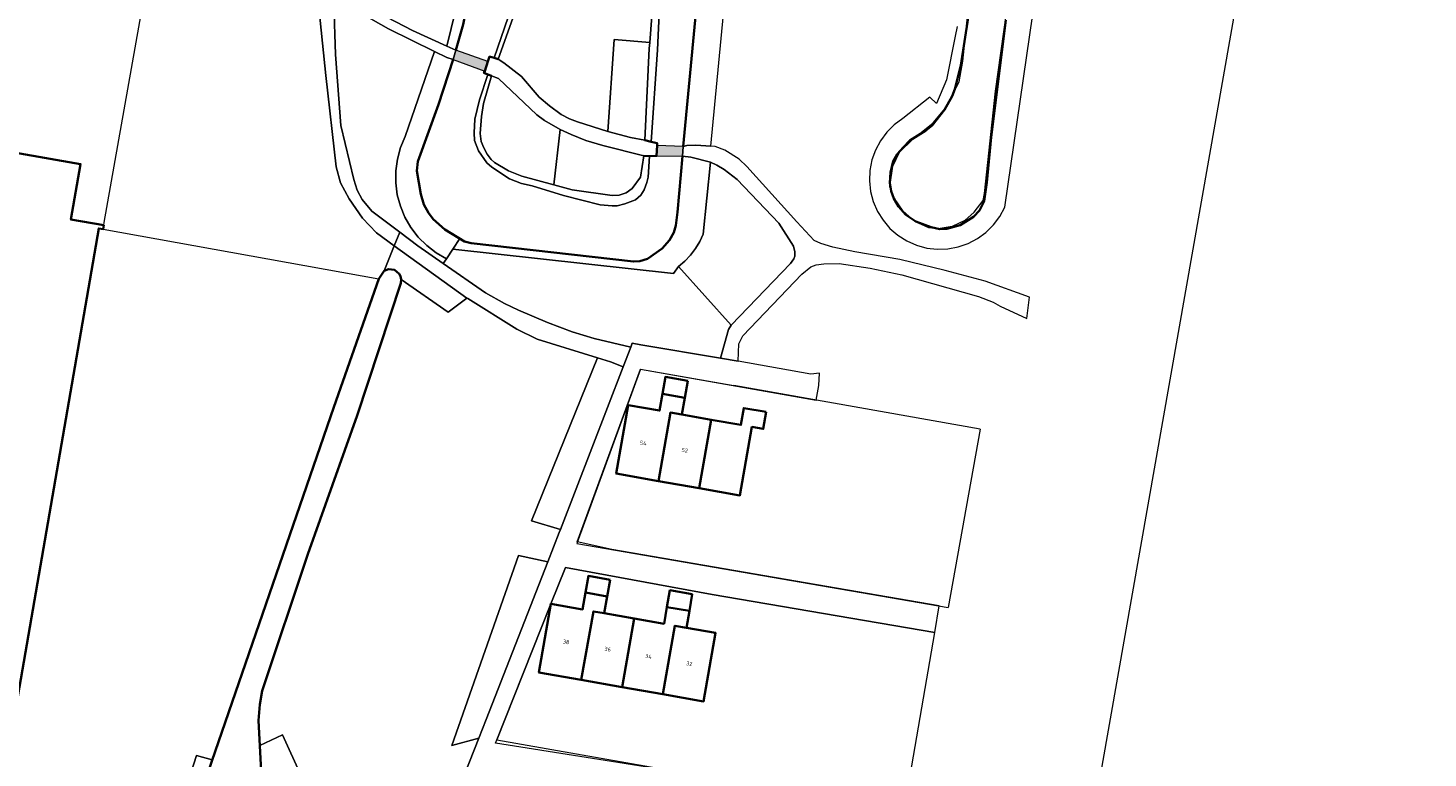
# Model space of a CAD drawing. Header units: metres. Extents: x 2514 to 227642, y 1683 to 852646.
# Tile 457 of 462: x 114070 to 114243, y 426325 to 426415. Entities that reach past the tile are written whole.
import ezdxf
from ezdxf.enums import TextEntityAlignment as Align
from ezdxf.lldxf.tags import DXFTag

# ---------------------------------------------------------------- set-up
doc = ezdxf.new("R2010")
doc.units = ezdxf.units.M
for name, color, linetype, lineweight in [('B-WE-GK-BESCHOEIING-G', 252, 'GK-BESCHOEIING', 35), ('B-WE-GR-BEPLANTING_CULTUUR_BOSPLANTSOEN-GV', 252, 'Continuous', 18), ('B-WE-GR-BEPLANTING_CULTUUR_HEESTERS-GV', 252, 'Continuous', 18), ('B-WE-IE-TERREINAFSCHEIDING_KUNSTMATIG_HEKWERK-G', 252, 'IE-TERREINAFSCHEIDING-KUNSTMATIG', 18), ('B-WE-KG-GRENS_PERCEEL-GV', 252, 'KG-PERCEEL', 18), ('B-WE-KW-KUNSTWERK-GV', 252, 'Continuous', 18), ('B-WE-KW-KUNSTWERK-V', 252, 'Continuous', 18), ('B-WE-OG-BEBOUWING-GV', 4, 'Continuous', 35), ('B-WE-OG-BEBOUWING_HUISNUMMER-T25-200', 7, 'Continuous', 25), ('B-WE-OG-TERREIN_CULTUURSCHEIDING-GV', 252, 'Continuous', 18), ('B-WE-OG-WATER-GV', 252, 'Continuous', 18), ('B-WE-VH-VERHARDING_GESLOTEN-GV', 252, 'Continuous', 18), ('B-WE-VH-VERHARDING_HALFVERHARDING-GV', 252, 'Continuous', 18), ('B-WE-VH-VERHARDING_TEGEL-GV', 252, 'Continuous', 18)]:
    doc.layers.add(name, color=color, linetype=linetype, lineweight=lineweight)
doc.layers.add('X-XX-AL-HULPLIJN-G', color=6, linetype='Continuous', lineweight=18, plot=False)
doc.styles.add('NLCS-ISO-M200-T25', font='NLCS-ISO.ttf', dxfattribs={"height": 0.5})
doc.styles.get("Standard").update_dxf_attribs({"font": 'romans'})
doc.linetypes.add('GK-BESCHOEIING', pattern='A,30,-5,[1,NLCS.SHX,S=1,R=0,X=0,Y=0],-5', length=40)
doc.linetypes.add('IE-TERREINAFSCHEIDING-KUNSTMATIG', pattern='A,4,[82,NLCS.SHX,S=0.75,R=90,X=0,Y=0],4,-2', length=10)
tags = doc.linetypes.add('KG-PERCEEL', pattern='A,5.5,-2,["P",Standard,S=1.8,R=0,X=-0.5,Y=-0.9],-2,5.5,-2,[5,NLCS.SHX,S=0.75,R=0,X=0,Y=0],-2', length=19).pattern_tags.tags
tags[6] = DXFTag(74, 10)

msp = doc.modelspace()

# ---------------------------------------------------------------- hatches: boundary and pattern name
at = {"layer": 'B-WE-KW-KUNSTWERK-V'}
for points in [[(114127.211, 426410.375), (114123.24, 426411.791), (114122.927, 426410.649), (114126.834, 426409.21)], [(114151.283, 426399.897), (114148.085, 426400.035), (114148.012, 426398.757), (114151.216, 426398.707)]]:
    msp.add_hatch(color=256, dxfattribs=at).paths.add_polyline_path(points)

# ---------------------------------------------------------------- linework, layer by layer
at = {"layer": 'B-WE-GK-BESCHOEIING-G', "ltscale": 0.5}
for points in [[(114123.24, 426411.791), (114124.136, 426414.938), (114124.956, 426419.023), (114128.291, 426432.664)], [(114153.576, 426423.767), (114151.283, 426399.897)], [(114191.111, 426415.466), (114189.312, 426401.078), (114188.782, 426395.476), (114188.44, 426393.176), (114187.848, 426392.023), (114187.111, 426391.237), (114185.494, 426390.198), (114183.809, 426389.74), (114182.948, 426389.699), (114181.881, 426389.978), (114179.991, 426390.67), (114178.772, 426391.487), (114177.872, 426392.506), (114177.303, 426393.486), (114176.951, 426394.386), (114176.794, 426395.44), (114176.864, 426396.719), (114177.187, 426398.11), (114177.711, 426398.944), (114178.425, 426399.803), (114179.258, 426400.636), (114181.239, 426401.874), (114182.003, 426402.493), (114183.525, 426404.432), (114184.478, 426406.1), (114184.828, 426406.988), (114185.563, 426409.953), (114186.443, 426415.782)], [(114151.216, 426398.707), (114150.594, 426391.794), (114150.394, 426390.185), (114150.138, 426389.312), (114149.595, 426388.349), (114148.714, 426387.341), (114146.884, 426386.042), (114145.941, 426385.753), (114145.156, 426385.715), (114125.144, 426387.981), (114124.305, 426388.207), (114121.869, 426389.69), (114120.45, 426390.928), (114119.882, 426391.719), (114119.29, 426392.765), (114118.909, 426394.015), (114118.438, 426396.898), (114118.544, 426398.039), (114121.101, 426405.07), (114122.927, 426410.649)], [(114128.462, 426410.667), (114127.981, 426410.821), (114127.41, 426411.003), (114127.211, 426410.375), (114126.834, 426409.21), (114126.708, 426408.976), (114127.179, 426408.79), (114127.637, 426408.609)], [(114146.454, 426398.745), (114147.136, 426398.71), (114148.012, 426398.757), (114148.084, 426400.035), (114148.1, 426400.299), (114147.339, 426400.501), (114146.559, 426400.708)], [(114099.221, 426322.863), (114098.901, 426329.123), (114099.058, 426331.106), (114099.344, 426332.777), (114104.996, 426349.65), (114111.08, 426366.733), (114116.44, 426383.047), (114116.493, 426383.51), (114116.417, 426383.906), (114116.254, 426384.213), (114115.667, 426384.694), (114114.926, 426384.778), (114114.397, 426384.581), (114113.756, 426383.611), (114108.185, 426367.783), (114091.862, 426320.42)]]:
    msp.add_lwpolyline(points, dxfattribs=at)
at = {"layer": 'B-WE-GR-BEPLANTING_CULTUUR_BOSPLANTSOEN-GV'}
for points in [[(114147.166, 426412.742), (114142.799, 426413.089), (114142.013, 426401.768), (114144.816, 426401.024), (114146.559, 426400.708), (114147.108, 426412.002)], [(114137.485, 426401.376), (114136.119, 426402.022), (114135.349, 426395.18), (114137.613, 426394.565), (114142.534, 426393.866), (114143.4, 426393.922), (114144.263, 426394.195), (114145.008, 426394.711), (114146.031, 426396.131), (114146.454, 426398.745), (114141.364, 426400.03), (114139.294, 426400.663)], [(114144.831, 426375.182), (114145.009, 426375.645), (114146.053, 426375.457), (114155.915, 426373.812), (114156.877, 426377.328), (114157.219, 426377.88), (114150.725, 426385.096), (114150.102, 426384.265), (114122.872, 426387.232), (114122.091, 426386.064), (114121.7, 426385.479), (114126.894, 426381.847), (114129.24, 426380.56), (114130.98, 426379.711), (114134.547, 426378.199), (114137.607, 426377.074), (114140.332, 426376.23)]]:
    msp.add_lwpolyline(points, close=True, dxfattribs=at)
at = {"layer": 'B-WE-GR-BEPLANTING_CULTUUR_HEESTERS-GV'}
for points in [[(114124.618, 426381.214), (114115.647, 426387.679), (114114.397, 426384.581), (114114.926, 426384.778), (114115.667, 426384.694), (114116.254, 426384.213), (114116.417, 426383.906), (114116.493, 426383.51), (114122.283, 426379.484)], [(114136.152, 426352.689), (114143.895, 426372.759), (114142.343, 426373.349), (114140.73, 426373.849), (114132.597, 426353.741)], [(114122.758, 426326.063), (114126.069, 426326.957), (114126.968, 426329.256), (114134.581, 426348.677), (114130.994, 426349.465)], [(114104.14, 426322.309), (114101.859, 426327.369), (114099.057, 426326.065), (114099.221, 426322.863), (114099.522, 426320.582), (114100.345, 426316.478), (114100.163, 426315.496), (114099.71, 426314.51), (114107.87, 426310.712), (114102.863, 426321.724)]]:
    msp.add_lwpolyline(points, close=True, dxfattribs=at)
at = {"layer": 'B-WE-IE-TERREINAFSCHEIDING_KUNSTMATIG_HEKWERK-G', "ltscale": 0.2}
msp.add_lwpolyline([(114079.726, 426389.72), (114113.756, 426383.611)], dxfattribs=at)
at = {"layer": 'B-WE-KG-GRENS_PERCEEL-GV', "ltscale": 0.2}
for points in [[(114079.808, 426390.192), (114079.867, 426390.526), (114090.558, 426450.778), (114090.602, 426451.025)], [(114186.034, 426390.79), (114184.5, 426390.061), (114182.774, 426389.757), (114181.594, 426389.86), (114179.9, 426390.666), (114178.455, 426391.914), (114177.363, 426393.491), (114176.801, 426394.923), (114177.163, 426397.482), (114178.008, 426399.214), (114179.635, 426400.819), (114182.159, 426402.82), (114183.625, 426404.592), (114185.339, 426407.888), (114185.785, 426410.445), (114186.48, 426416.661)], [(114186.034, 426390.79), (114187.201, 426391.81), (114188.324, 426393.26), (114188.481, 426394.112), (114189.816, 426406.711), (114191.206, 426416.386)], [(114067.911, 426324.737), (114079.183, 426389.814), (114079.726, 426389.72), (114079.808, 426390.192), (114075.752, 426390.895), (114076.936, 426397.734), (114067.377, 426399.39)], [(114146.03, 426372.454), (114138.159, 426350.967), (114184.005, 426343.073)], [(114146.03, 426372.454), (114157.561, 426370.446)], [(114187.939, 426365.037), (114157.561, 426370.446)], [(114187.939, 426365.037), (114184.005, 426343.073)]]:
    msp.add_lwpolyline(points, dxfattribs=at)
msp.add_lwpolyline([(114154.06, 426322.229), (114178.503, 426317.818), (114182.329, 426339.965), (114154.864, 426344.673), (114136.775, 426347.988), (114134.986, 426343.509), (114128.299, 426326.759)], close=True, dxfattribs=at)
at = {"layer": 'B-WE-KW-KUNSTWERK-GV'}
for points in [[(114127.211, 426410.375), (114123.24, 426411.791), (114122.927, 426410.649), (114126.834, 426409.21)], [(114151.283, 426399.897), (114148.085, 426400.035), (114148.012, 426398.757), (114151.216, 426398.707)]]:
    msp.add_lwpolyline(points, close=True, dxfattribs=at)
at = {"layer": 'B-WE-OG-BEBOUWING-GV'}
msp.add_lwpolyline([(114067.911, 426324.737), (114079.183, 426389.814), (114079.726, 426389.72), (114079.808, 426390.192), (114075.752, 426390.895), (114076.936, 426397.734), (114051.626, 426402.187)], dxfattribs=at)
for points in [[(114151.873, 426371.01), (114149.105, 426371.494), (114148.742, 426369.42), (114151.51, 426368.934)], [(114151.51, 426368.934), (114148.742, 426369.42), (114148.378, 426367.345), (114144.504, 426368.026), (114143.017, 426359.577), (114148.24, 426358.658), (114149.727, 426367.108), (114151.146, 426366.857)], [(114151.146, 426366.857), (114149.727, 426367.108), (114148.24, 426358.658), (114153.266, 426357.774), (114154.753, 426366.223)], [(114161.545, 426367.171), (114158.777, 426367.658), (114158.412, 426365.579), (114154.753, 426366.223), (114153.266, 426357.774), (114158.292, 426356.889), (114159.779, 426365.339), (114161.18, 426365.091)], [(114142.285, 426346.49), (114139.607, 426346.961), (114139.244, 426344.893), (114141.922, 426344.422)], [(114141.922, 426344.422), (114139.244, 426344.893), (114138.88, 426342.824), (114134.986, 426343.506), (114133.504, 426335.057), (114138.728, 426334.138), (114140.215, 426342.589), (114141.558, 426342.353)], [(114152.424, 426344.706), (114149.659, 426345.192), (114149.296, 426343.124), (114152.061, 426342.637)], [(114141.558, 426342.353), (114140.215, 426342.589), (114138.728, 426334.138), (114143.761, 426333.252), (114145.243, 426341.704)], [(114152.061, 426342.637), (114149.296, 426343.124), (114148.932, 426341.055), (114145.243, 426341.704), (114143.761, 426333.252), (114148.788, 426332.367), (114150.275, 426340.818), (114151.697, 426340.568)], [(114151.697, 426340.568), (114150.275, 426340.818), (114148.788, 426332.367), (114153.821, 426331.482), (114155.303, 426339.934)]]:
    msp.add_lwpolyline(points, close=True, dxfattribs=at)
at = {"layer": 'B-WE-OG-TERREIN_CULTUURSCHEIDING-GV'}
for points in [[(114127.175, 426434.476), (114122.714, 426436.041), (114122.269, 426435.253), (114122.095, 426435.349), (114112.901, 426426.837), (114109.406, 426423.293), (114108.674, 426422.082), (114108.354, 426421.26), (114108.334, 426420.348), (114108.511, 426419.611), (114109.392, 426419), (114113.683, 426416.389), (114117.912, 426414.202), (114122.15, 426412.284), (114127.516, 426434.286), (114127.351, 426434.39)], [(114128.291, 426432.664), (114128.285, 426432.977), (114128.226, 426433.284), (114128.115, 426433.576), (114127.957, 426433.846), (114127.755, 426434.085), (114127.516, 426434.286), (114122.15, 426412.284), (114123.24, 426411.791), (114124.136, 426414.938), (114124.956, 426419.023)], [(114146.673, 426428.824), (114144.533, 426430.581), (114143.925, 426430.911), (114141.965, 426431.339), (114138.223, 426431.257), (114137.319, 426430.97), (114135.962, 426430.166), (114135.231, 426429.189), (114134.313, 426427.036), (114128.462, 426410.667), (114129.166, 426410.242), (114131.349, 426408.559), (114133.541, 426405.992), (114134.813, 426404.933), (114136.257, 426403.87), (114137.273, 426403.318), (114138.261, 426402.941), (114142.013, 426401.768), (114142.799, 426413.089), (114147.166, 426412.742), (114148.145, 426425.232), (114147.6, 426427.436)], [(114122.125, 426410.863), (114120.605, 426411.618), (114116.973, 426401.142), (114116.408, 426399.781), (114116.025, 426398.359), (114115.831, 426396.898), (114115.831, 426395.425), (114116.022, 426393.964), (114116.404, 426392.541), (114116.968, 426391.18), (114117.705, 426389.904), (114118.602, 426388.736), (114119.645, 426387.695), (114120.814, 426386.799), (114122.091, 426386.064), (114122.872, 426387.232), (114123.75, 426388.545), (114121.869, 426389.69), (114120.45, 426390.928), (114119.882, 426391.719), (114119.29, 426392.765), (114118.909, 426394.015), (114118.438, 426396.898), (114118.544, 426398.039), (114121.101, 426405.07), (114122.927, 426410.649)], [(114127.637, 426408.609), (114127.179, 426408.79), (114126.158, 426405.651), (114125.596, 426403.269), (114125.485, 426401.602), (114125.528, 426400.668), (114126.035, 426399.374), (114127.058, 426397.878), (114127.681, 426397.366), (114129.878, 426395.924), (114131.354, 426395.354), (114132.648, 426395.057), (114136.54, 426393.883), (114141.039, 426392.714), (114142.522, 426392.573), (114143.139, 426392.604), (114144.087, 426392.821), (114145.394, 426393.348), (114146.062, 426393.927), (114146.493, 426394.574), (114146.825, 426395.477), (114146.955, 426396.107), (114147.136, 426398.71), (114146.454, 426398.745), (114146.031, 426396.131), (114145.008, 426394.711), (114144.263, 426394.195), (114143.4, 426393.922), (114142.534, 426393.866), (114137.613, 426394.565), (114135.349, 426395.18), (114131.401, 426396.252), (114129.725, 426396.917), (114127.997, 426397.954), (114127.598, 426398.319), (114127.115, 426398.98), (114126.696, 426399.733), (114126.385, 426400.521), (114126.265, 426401.523), (114126.397, 426403.613), (114126.676, 426405.199)], [(114128.498, 426408.278), (114127.637, 426408.609), (114126.676, 426405.199), (114126.397, 426403.613), (114126.265, 426401.523), (114126.385, 426400.521), (114126.696, 426399.733), (114127.115, 426398.98), (114127.598, 426398.319), (114127.997, 426397.954), (114129.725, 426396.917), (114131.401, 426396.252), (114135.349, 426395.18), (114136.119, 426402.022), (114134.183, 426403.117), (114133.25, 426403.829)], [(114152.245, 426398.613), (114151.216, 426398.707), (114150.594, 426391.794), (114150.394, 426390.185), (114150.138, 426389.312), (114149.595, 426388.349), (114148.714, 426387.341), (114146.884, 426386.042), (114145.941, 426385.753), (114145.156, 426385.715), (114125.144, 426387.981), (114124.305, 426388.207), (114123.75, 426388.545), (114122.872, 426387.232), (114150.102, 426384.265), (114150.725, 426385.096), (114151.495, 426385.762), (114152.191, 426386.505), (114152.806, 426387.316), (114153.334, 426388.187), (114153.769, 426389.107), (114154.649, 426397.964)], [(114155.459, 426397.613), (114154.649, 426397.964), (114153.769, 426389.107), (114153.334, 426388.187), (114152.806, 426387.316), (114152.191, 426386.505), (114151.495, 426385.762), (114150.725, 426385.096), (114157.219, 426377.88), (114164.541, 426385.463), (114164.965, 426386.05), (114165.065, 426386.376), (114165.066, 426386.929), (114164.906, 426387.604), (114163.105, 426390.457), (114157.966, 426395.836), (114156.344, 426397.082)]]:
    msp.add_lwpolyline(points, close=True, dxfattribs=at)
for points in [[(114089.989, 426320.844), (114091.224, 426324.818), (114093.19, 426324.275), (114108.185, 426367.783), (114113.756, 426383.611), (114114.397, 426384.581), (114115.647, 426387.679), (114113.454, 426389.259), (114111.735, 426391.073), (114110.082, 426393.445), (114108.997, 426395.442), (114108.462, 426397.41), (114107.191, 426408.647), (114106.203, 426418.293), (114105.796, 426419.424), (114105.287, 426420.432), (114103.807, 426421.889), (114095.59, 426429.193), (114089.903, 426433.467), (114089.458, 426433.707), (114089.004, 426433.793), (114088.611, 426433.693), (114073.114, 426421.429), (114064.012, 426414.574)], [(114134.024, 426428.432), (114127.981, 426410.821), (114128.462, 426410.667), (114134.313, 426427.036)], [(114148.145, 426425.232), (114147.166, 426412.742), (114147.108, 426412.002), (114146.559, 426400.708), (114147.339, 426400.501), (114148.137, 426411.826), (114148.802, 426426.079)], [(114153.576, 426423.767), (114151.283, 426399.897), (114151.75, 426400.011), (114152.859, 426400.075), (114154.707, 426399.948), (114156.95, 426423.551)], [(114108.197, 426417.515), (114108.405, 426411.258), (114109.058, 426402.51), (114110.645, 426395.847), (114111.081, 426394.529), (114111.684, 426393.356), (114112.878, 426391.949), (114116.324, 426389.357), (114118.554, 426387.679), (114121.7, 426385.479), (114122.091, 426386.064), (114120.814, 426386.799), (114119.645, 426387.695), (114118.602, 426388.736), (114117.705, 426389.904), (114116.968, 426391.18), (114116.404, 426392.541), (114116.022, 426393.964), (114115.831, 426395.425), (114115.831, 426396.898), (114116.025, 426398.359), (114116.408, 426399.781), (114116.973, 426401.142), (114120.605, 426411.618), (114114.931, 426414.437), (114108.671, 426417.951)], [(114185.112, 426414.722), (114184.841, 426413.505), (114183.803, 426408.11), (114182.558, 426405.205), (114181.711, 426405.983), (114178.391, 426403.355), (114177.34, 426402.585), (114176.415, 426401.667), (114175.637, 426400.622), (114175.023, 426399.472), (114174.588, 426398.244), (114174.341, 426396.965), (114174.287, 426395.663), (114174.427, 426394.368), (114174.759, 426393.107), (114175.275, 426391.911), (114175.964, 426390.805), (114176.81, 426389.813), (114177.794, 426388.959), (114178.894, 426388.261), (114180.086, 426387.735), (114181.343, 426387.392), (114182.637, 426387.24), (114183.94, 426387.283), (114185.221, 426387.519), (114186.453, 426387.944), (114187.608, 426388.547), (114188.66, 426389.316), (114189.586, 426390.233), (114190.365, 426391.278), (114190.979, 426392.427), (114194.437, 426416.22)], [(114191.111, 426415.466), (114189.312, 426401.078), (114188.782, 426395.476), (114188.44, 426393.176), (114187.848, 426392.023), (114187.111, 426391.237), (114185.494, 426390.198), (114183.809, 426389.74), (114182.948, 426389.699), (114181.881, 426389.978), (114179.991, 426390.67), (114178.772, 426391.487), (114177.872, 426392.506), (114177.303, 426393.486), (114176.951, 426394.386), (114176.794, 426395.44), (114176.864, 426396.719), (114177.187, 426398.11), (114177.711, 426398.944), (114178.425, 426399.803), (114179.258, 426400.636), (114181.239, 426401.874), (114182.003, 426402.493), (114183.525, 426404.432), (114184.478, 426406.1), (114184.828, 426406.988), (114185.563, 426409.953), (114186.443, 426415.782)], [(114051.626, 426402.187), (114076.936, 426397.734), (114075.752, 426390.895), (114079.808, 426390.192), (114079.726, 426389.72), (114079.183, 426389.814), (114067.911, 426324.737)], [(114124.307, 426322.454), (114126.069, 426326.957), (114122.758, 426326.063), (114130.994, 426349.465), (114134.581, 426348.677), (114136.003, 426352.304), (114136.152, 426352.689), (114132.597, 426353.741), (114140.73, 426373.849), (114133.269, 426376.161), (114130.757, 426377.404), (114124.708, 426381.149), (114124.618, 426381.214), (114122.283, 426379.484), (114116.493, 426383.51), (114116.44, 426383.047), (114111.08, 426366.733), (114104.996, 426349.65), (114099.344, 426332.777), (114099.058, 426331.106), (114098.901, 426329.123), (114099.057, 426326.065), (114101.859, 426327.369), (114104.14, 426322.309)], [(114093.19, 426324.275), (114091.224, 426324.818), (114089.989, 426320.844)]]:
    msp.add_lwpolyline(points, dxfattribs=at)
at = {"layer": 'B-WE-OG-WATER-GV'}
for points in [[(114148.802, 426426.079), (114148.137, 426411.826), (114147.339, 426400.501), (114148.1, 426400.299), (114148.085, 426400.035), (114148.012, 426398.757), (114147.136, 426398.71), (114146.955, 426396.107), (114146.825, 426395.477), (114146.493, 426394.574), (114146.062, 426393.927), (114145.394, 426393.348), (114144.087, 426392.821), (114143.139, 426392.604), (114142.522, 426392.573), (114141.039, 426392.714), (114136.54, 426393.883), (114132.648, 426395.057), (114131.354, 426395.354), (114129.878, 426395.924), (114127.681, 426397.366), (114127.058, 426397.878), (114126.035, 426399.374), (114125.528, 426400.668), (114125.485, 426401.602), (114125.596, 426403.269), (114126.158, 426405.651), (114127.179, 426408.79), (114126.708, 426408.976), (114126.834, 426409.21), (114127.211, 426410.375), (114127.41, 426411.003), (114127.981, 426410.821), (114134.024, 426428.432)], [(114124.136, 426414.938), (114123.24, 426411.791), (114122.927, 426410.649), (114121.101, 426405.07), (114118.544, 426398.039), (114118.438, 426396.898), (114118.909, 426394.015), (114119.29, 426392.765), (114119.882, 426391.719), (114120.45, 426390.928), (114121.869, 426389.69), (114123.75, 426388.545), (114124.305, 426388.207), (114125.144, 426387.981), (114145.156, 426385.715), (114145.941, 426385.753), (114146.884, 426386.042), (114148.714, 426387.341), (114149.595, 426388.349), (114150.138, 426389.312), (114150.394, 426390.185), (114150.594, 426391.794), (114151.216, 426398.707), (114151.283, 426399.897), (114153.576, 426423.767)], [(114186.443, 426415.782), (114185.563, 426409.953), (114184.828, 426406.988), (114184.478, 426406.1), (114183.525, 426404.432), (114182.003, 426402.493), (114181.239, 426401.874), (114179.258, 426400.636), (114178.425, 426399.803), (114177.711, 426398.944), (114177.187, 426398.11), (114176.864, 426396.719), (114176.794, 426395.44), (114176.951, 426394.386), (114177.303, 426393.486), (114177.872, 426392.506), (114178.772, 426391.487), (114179.991, 426390.67), (114181.881, 426389.978), (114182.948, 426389.699), (114183.809, 426389.74), (114185.494, 426390.198), (114187.111, 426391.237), (114187.848, 426392.023), (114188.44, 426393.176), (114188.782, 426395.476), (114189.312, 426401.078), (114191.111, 426415.466)], [(114099.221, 426322.863), (114099.057, 426326.065), (114098.901, 426329.123), (114099.058, 426331.106), (114099.344, 426332.777), (114104.996, 426349.65), (114111.08, 426366.733), (114116.44, 426383.047), (114116.493, 426383.51), (114116.417, 426383.906), (114116.254, 426384.213), (114115.667, 426384.694), (114114.926, 426384.778), (114114.397, 426384.581), (114113.756, 426383.611), (114108.185, 426367.783), (114093.19, 426324.275)]]:
    msp.add_lwpolyline(points, dxfattribs=at)
at = {"layer": 'B-WE-VH-VERHARDING_GESLOTEN-GV'}
for points in [[(114127.211, 426410.375), (114123.24, 426411.791), (114122.927, 426410.649), (114126.834, 426409.21)], [(114151.283, 426399.897), (114148.085, 426400.035), (114148.012, 426398.757), (114151.216, 426398.707)]]:
    msp.add_lwpolyline(points, close=True, dxfattribs=at)
at = {"layer": 'B-WE-VH-VERHARDING_HALFVERHARDING-GV'}
for points in [[(114106.203, 426418.293), (114107.191, 426408.647), (114108.462, 426397.41), (114108.997, 426395.442), (114110.082, 426393.445), (114111.735, 426391.073), (114113.454, 426389.259), (114115.647, 426387.679), (114116.324, 426389.357), (114112.878, 426391.949), (114111.684, 426393.356), (114111.081, 426394.529), (114110.645, 426395.847), (114109.058, 426402.51), (114108.405, 426411.258), (114108.197, 426417.515)], [(114108.671, 426417.951), (114114.931, 426414.437), (114120.605, 426411.618), (114122.125, 426410.863), (114122.927, 426410.649), (114123.24, 426411.791), (114122.15, 426412.284), (114117.912, 426414.202), (114113.683, 426416.389)]]:
    msp.add_lwpolyline(points, dxfattribs=at)
for points in [[(114127.981, 426410.821), (114127.41, 426411.003), (114127.211, 426410.375), (114126.834, 426409.21), (114126.708, 426408.976), (114127.179, 426408.79), (114127.637, 426408.609), (114128.498, 426408.278), (114133.25, 426403.829), (114134.183, 426403.117), (114136.119, 426402.022), (114137.485, 426401.376), (114139.294, 426400.663), (114141.364, 426400.03), (114146.454, 426398.745), (114147.136, 426398.71), (114148.012, 426398.757), (114148.085, 426400.035), (114148.1, 426400.299), (114147.339, 426400.501), (114146.559, 426400.708), (114144.816, 426401.024), (114142.013, 426401.768), (114138.261, 426402.941), (114137.273, 426403.318), (114136.257, 426403.87), (114134.813, 426404.933), (114133.541, 426405.992), (114131.349, 426408.559), (114129.166, 426410.242), (114128.462, 426410.667)], [(114154.707, 426399.948), (114152.859, 426400.075), (114151.75, 426400.011), (114151.283, 426399.897), (114151.216, 426398.707), (114152.245, 426398.613), (114154.649, 426397.964), (114155.459, 426397.613), (114156.344, 426397.082), (114157.966, 426395.836), (114163.105, 426390.457), (114164.906, 426387.604), (114165.066, 426386.929), (114165.065, 426386.376), (114164.965, 426386.05), (114164.541, 426385.463), (114157.219, 426377.88), (114156.877, 426377.328), (114155.915, 426373.812), (114158.072, 426373.446), (114158.156, 426375.561), (114158.656, 426376.564), (114165.957, 426384.179), (114167.037, 426385.05), (114167.715, 426385.299), (114168.649, 426385.42), (114170.536, 426385.461), (114174.386, 426384.897), (114178.274, 426384.08), (114187.717, 426381.406), (114189.565, 426380.693), (114190.424, 426380.22), (114193.685, 426378.691), (114194.033, 426381.321), (114188.55, 426383.288), (114183.623, 426384.633), (114178.045, 426385.986), (114172.478, 426386.918), (114169.746, 426387.488), (114168.263, 426387.955), (114167.467, 426388.332), (114165.313, 426390.599), (114159.155, 426397.453), (114158.211, 426398.355), (114156.444, 426399.447), (114155.256, 426399.91)], [(114115.647, 426387.679), (114124.618, 426381.214), (114124.708, 426381.149), (114130.757, 426377.404), (114133.269, 426376.161), (114140.73, 426373.849), (114142.343, 426373.349), (114143.895, 426372.759), (114144.831, 426375.182), (114140.332, 426376.23), (114137.607, 426377.074), (114134.547, 426378.199), (114130.98, 426379.711), (114129.24, 426380.56), (114126.894, 426381.847), (114121.7, 426385.479), (114118.554, 426387.679), (114116.324, 426389.357)]]:
    msp.add_lwpolyline(points, close=True, dxfattribs=at)
at = {"layer": 'B-WE-VH-VERHARDING_TEGEL-GV'}
msp.add_lwpolyline([(114149.717, 426322.938), (114128.129, 426326.334), (114134.986, 426343.506), (114136.775, 426347.988), (114154.864, 426344.673), (114182.329, 426339.965), (114182.899, 426343.264), (114142.501, 426350.219), (114138.224, 426351.144), (114146.03, 426372.454), (114167.695, 426368.62), (114168.02, 426370.447), (114168.105, 426371.958), (114167.037, 426371.851), (114158.072, 426373.446), (114155.915, 426373.812), (114146.053, 426375.457), (114145.009, 426375.645), (114144.831, 426375.182), (114143.895, 426372.759), (114136.152, 426352.689), (114136.003, 426352.304), (114134.581, 426348.677), (114126.968, 426329.256), (114126.069, 426326.957), (114124.307, 426322.454)], dxfattribs=at)
at = {"layer": 'X-XX-AL-HULPLIJN-G', "ltscale": 0.2}
msp.add_lwpolyline([(113439.145, 426693.745), (114243.2, 426552.164), (114148.744, 426015.734), (113344.689, 426157.314)], close=True, dxfattribs=at)

# ---------------------------------------------------------------- texts
at = {"layer": 'B-WE-OG-BEBOUWING_HUISNUMMER-T25-200', "style": 'NLCS-ISO-M200-T25'}
for s, p in [('54', (114146.372, 426363.342)), ('52', (114151.497, 426362.441)), ('38', (114136.858, 426338.823)), ('36', (114141.987, 426337.92)), ('34', (114147.017, 426337.035)), ('32', (114152.047, 426336.149))]:
    msp.add_text(s, height=0.5, rotation=350, dxfattribs=at).set_placement(p, align=Align.MIDDLE)

doc.saveas('drawing.dxf')
